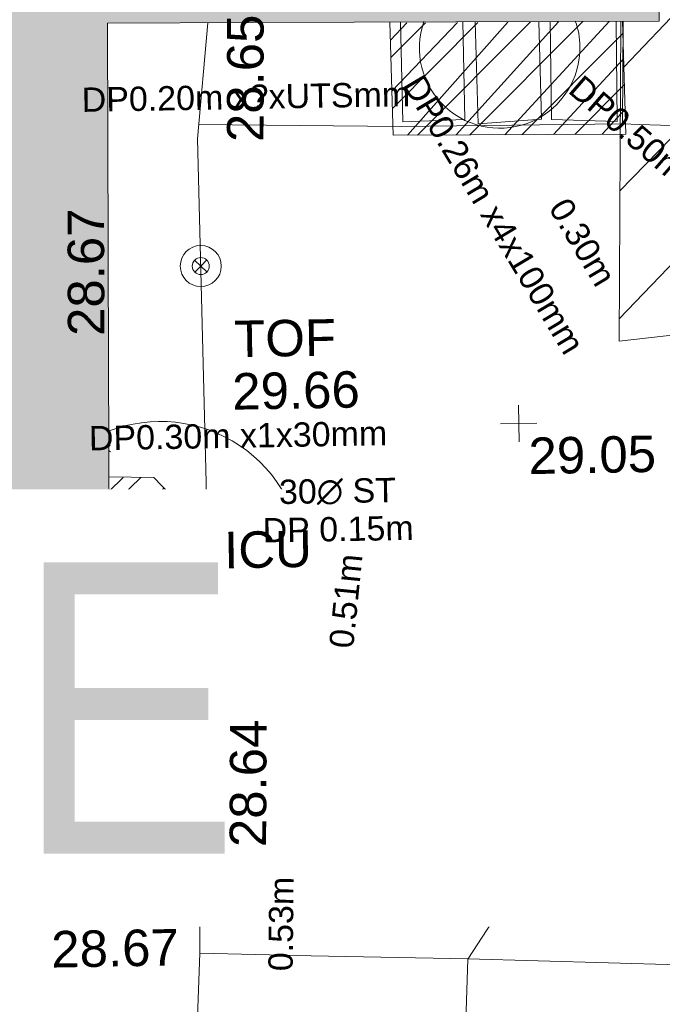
# Model space of a CAD drawing. Header units: millimetres. Extents: x -287732 to 520720, y -88450 to 287754.
# Tile 262 of 383: x 17777 to 24382, y 185160 to 195288. Entities that reach past the tile are written whole.
import ezdxf

# ---------------------------------------------------------------- set-up
doc = ezdxf.new("R2010")
doc.units = ezdxf.units.MM
for name, pattern in [('IMPORT-HIDDEN2 _3_', [4762.5, 3175, -1587.5]), ('IMPORT-UG_ELEC_QLB2 _2_', [2500, 1500, -300.0000000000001, 0, -50, 150, -300.0000000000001, 0, -200]), ('IMPORT-UG_ELEC_STREET LIGHTING_QLB2 _2_', [2700, 1500, -300.0000000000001, 0, -250, 150, -300.0000000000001, 0, -200]), ('IMPORT-UG_EMPTY DUCT_QLB2 _2_', [2500, 1500, -300.0000000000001, 0, -50, 150, -300.0000000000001, 0, -200]), ('IMPORT-UG_TELECOMS_UNIDENTIFIED FIBRE OPTIC_QLB2 _2_', [2650, 1500, -300.0000000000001, 0, -200, 150, -300.0000000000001, 0, -200]), ('IMPORT-UG_UNIDENTIFIED_QLA _2_', [2350, 1500, -300.0000000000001, 0, -50, 150, -300.0000000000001, 0, -50])]:
    doc.linetypes.add(name, pattern=pattern)
for name, color, linetype, lineweight, true_color in [('00__TOPO__TOP_OF_FENCE_SYMBOL', 7, 'Continuous', 9, 0x666666), ('00_TOPO_EAVE', 7, 'Continuous', 9, 0x666666), ('00_TOPO_FENCE', 7, 'Continuous', 9, 0x3f7f4f), ('00_TOPO_FOOTPATH', 7, 'Continuous', 9, 0xa50000), ('00_TOPO_LEVEL_SPOT', 7, 'Continuous', 9, 0x666666), ('00_TOPO_TOP_OF_FENCE', 7, 'Continuous', 9, 0x666666), ('00_UAV_BUILDING_OUTLINE', 5, 'Continuous', 9, 0x0000ff), ('00_UAV_CONCRETE', 9, 'Continuous', 9, 0x808080), ('00_UAV_FOOTPATH', 7, 'Continuous', 9, 0xa50000), ('00_UAV_SERV_IC', 5, 'Continuous', 9, 0x0000ff), ('01_DTM_CONTOUR_MNR', 7, 'Continuous', 9, 0xa5a552), ('12333-PUM-2D-U-0001-C01 - Rev2_REVIT IMPORT_dwg', 7, 'Continuous', 9, 0x767676), ('A_RHA_Line', 7, 'Continuous', 9, 0x00a600), ('PUM-CHAMBER EXTENTS', 6, 'IMPORT-HIDDEN2 _3_', 9, 0xff00ff), ('PUM-ELECTRIC-MH', 1, 'Continuous', 9, 0xff0000), ('PUM-ELECTRIC-QLB2', 1, 'IMPORT-UG_ELEC_QLB2 _2_', 9, 0xff0000), ('PUM-TELECOMS-FIBRE OPTIC-NOTES', 7, 'Continuous', 9, 0x9152a5), ('PUM-TELECOMS-FIBRE OPTIC-QLB2', 6, 'IMPORT-UG_TELECOMS_UNIDENTIFIED FIBRE OPTIC_QLB2 _2_', 9, 0xff00ff), ('PUM-UNABLE TO SURVEY', 190, 'Continuous', 9, 0x7f00ff), ('PUM-UNIDENTIFIED EMPTY DUCT-QLB2', 7, 'IMPORT-UG_EMPTY DUCT_QLB2 _2_', 9, 0x52a500), ('PUM-UNIDENTIFIED UTILITIES-QLA', 7, 'IMPORT-UG_UNIDENTIFIED_QLA _2_', 9, 0x52a500)]:
    doc.layers.add(name, color=color, linetype=linetype, lineweight=lineweight, true_color=true_color)
for name, color, linetype, lineweight in [('00_TOPO_SURFACE', 7, 'Continuous', 9), ('00_UAV_DRIVE_WAY', 7, 'Continuous', 9), ('A_RHA_Detail', 7, 'Continuous', 9), ('A_RHA_Text', 7, 'Continuous', 9), ('GEN-TEXT', 7, 'Continuous', 9), ('SM-QC COMPLETED', 7, 'Continuous', 9)]:
    doc.layers.add(name, color=color, linetype=linetype, lineweight=lineweight)
doc.styles.add('Arial', font='arial.ttf', dxfattribs={"height": 500.0000000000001})
doc.styles.add('Arial Narrow', font='ARIALN.TTF', dxfattribs={"height": 3000})
doc.styles.add('Arial_1', font='arial.ttf', dxfattribs={"height": 250})
doc.styles.add('Swis721 Lt BT_2', font='swissl.ttf', dxfattribs={"height": 375})
pattern_1 = [(45, (-533641079.65, -725615854.3560001), (-265.1650429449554, 265.1650429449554), []), (45, (-533640902.873, -725615854.3560001), (-265.1650429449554, 265.1650429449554), [])]

# ---------------------------------------------------------------- blocks, each defined once
blk = doc.blocks.new('12333-PUM-2D-U-0001-C01 - Rev2_REVIT IMPORT_dwg_MSL_Eaves_SYM_1-V13-Site Location Plan Proposed')
at = {"layer": '00_TOPO_EAVE', "color": 254, "true_color": 0xcccccc}
for p, q in [((-116.0873754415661, -356.5791934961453), (-74.90353567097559, -230.0770625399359)), ((356.5791934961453, -116.0873754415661), (130.3104900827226, -42.42368332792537))]:
    blk.add_line(p, q, dxfattribs=at)
blk = doc.blocks.new('12333-PUM-2D-U-0001-C01 - Rev2_REVIT IMPORT_dwg_MM-2077200-Site Location Plan Proposed')
at = {"layer": '00_TOPO_LEVEL_SPOT', "color": 254, "true_color": 0xcccccc, "flags": 128}
for points in [[(500.0000000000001, 0), (0, 0), (0, 500.0000000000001)], [(0, -500.0000000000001), (0, 0), (-500.0000000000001, 0)]]:
    blk.add_lwpolyline(points, dxfattribs=at)
blk = doc.blocks.new('12333-PUM-2D-U-0001-C01 - Rev2_REVIT IMPORT_dwg_MSL_Node_LineworkTOF-2077201-Site Location Plan Proposed')
at = {"layer": '00__TOPO__TOP_OF_FENCE_SYMBOL', "color": 254, "true_color": 0xcccccc, "flags": 128}
for points in [[(165.3591892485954, 165.3591892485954), (0, 0), (-165.3591892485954, 165.3591892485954)], [(165.3591892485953, -165.3591892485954), (0, 0), (-165.3591892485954, -165.3591892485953)]]:
    blk.add_lwpolyline(points, dxfattribs=at)
at = {"layer": '00__TOPO__TOP_OF_FENCE_SYMBOL', "color": 254, "true_color": 0xcccccc}
for radius in [562.5594001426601, 233.853208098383]:
    blk.add_circle((0, 0), radius, dxfattribs=at)
blk = doc.blocks.new('12333-PUM-2D-U-0001-C01 - Rev2_REVIT IMPORT_dwg_MGS62954_T2_Galway_ITM_3d_Rev1-2077680-Site Location Plan Proposed')
at = {"layer": '00_TOPO_FENCE', "color": 254, "true_color": 0xcccccc, "flags": 128}
blk.add_lwpolyline([(533924982.0307797, 725744622.8284589), (533924946.5817082, 725749113.4900753), (533925076.2609441, 725750306.0060723)], dxfattribs=at)
at = {"layer": '00_TOPO_FOOTPATH', "color": 254, "true_color": 0xcccccc, "flags": 128}
blk.add_lwpolyline([(533925970, 725740690.0000001), (533924824.6577714, 725740739.8871571), (533924883.5097411, 725743171.8788723), (533924982.0307793, 725744622.8284587)], dxfattribs=at)
at = {"layer": '00_TOPO_SURFACE', "color": 254, "true_color": 0xcccccc}
blk.add_line((533924740.5424622, 725739121.9279412), (533924824.6577714, 725740739.8871571), dxfattribs=at)
at = {"layer": '00_UAV_CONCRETE', "color": 254, "true_color": 0xcccccc, "flags": 128}
blk.add_lwpolyline([(533924962.682408, 725749261.5503423), (533927041.9999999, 725749204.1424999), (533929318.9999999, 725749192.1425)], dxfattribs=at)
at = {"layer": '00_UAV_DRIVE_WAY', "color": 254, "true_color": 0xcccccc, "flags": 128}
blk.add_lwpolyline([(533935151.1490001, 725749027.8814999), (533934467.0380611, 725749034.3286189), (533934196.149, 725749036.8815001), (533932564.149, 725749052.8814999), (533931410.149, 725749109.8815), (533929926.149, 725749160.8814999), (533929492.9765826, 725749183.1847615), (533929318.9999999, 725749192.1425), (533929344.6607265, 725750246.0064324)], dxfattribs=at)
at = {"layer": '00_UAV_FOOTPATH', "color": 254, "true_color": 0xcccccc, "flags": 128}
blk.add_lwpolyline([(533925970, 725740690.0000001), (533927580.2910728, 725740631.0822601), (533930470.1490001, 725740498.8815), (533930936.1613029, 725740469.286821), (533935097.7738052, 725740204.9985504), (533935918.5063865, 725740209.2071245), (533937805.1490001, 725740218.8815), (533940913.2964685, 725740348.5431141), (533941137.149, 725740357.8815001), (533943006.1490001, 725740344.8815), (533945525.149, 725740363.8814999), (533945912.4793455, 725740371.8556033), (533948828.149, 725740431.8814999), (533950922.7365224, 725740430.6841315), (533950911.2265834, 725740430.6907111)], dxfattribs=at)
at = {"layer": '00_UAV_SERV_IC', "color": 254, "true_color": 0xcccccc, "flags": 128}
blk.add_lwpolyline([(533924577.4665, 725744517.9055), (533924612.4665, 725744890.9055), (533924932.8927585, 725744860.8386929), (533924897.8927584, 725744487.8386929)], close=True, dxfattribs=at)
at = {"layer": '01_DTM_CONTOUR_MNR', "color": 254, "true_color": 0xcccccc, "flags": 128}
blk.add_lwpolyline([(533930340, 725731570.0000002), (533929705.1795328, 725734546.0061603), (533929265.6863477, 725735256.8083754), (533928928.0861247, 725735497.7033494), (533928694.7821859, 725735694.5313089), (533927963.8750001, 725736553.2656249), (533927667.7112389, 725736846.5709599), (533926950.8977405, 725737589.2515465), (533926954.5004421, 725737733.3244916), (533926995.0837321, 725737894.9003191), (533927061.8181818, 725738197.2727274), (533927154.3290752, 725738263.7759954), (533927490.0000001, 725738820.0000001), (533927580.0000001, 725740630.0000001), (533928494.9898551, 725741982.156976), (533930026.7013131, 725743849.7961645), (533930245.9520725, 725744093.0649126), (533930992.9834218, 725745290.3055971), (533932435.158172, 725748539.2834308), (533932648.2095386, 725748986.6757722), (533932700.0000001, 725749050.0000001), (533933553.9565516, 725750068.6999527), (533933676.4213721, 725750392.2415762)], dxfattribs=at)
at = {"xscale": 0.375, "yscale": 0.375, "zscale": 0.375}
for name, p in [('12333-PUM-2D-U-0001-C01 - Rev2_REVIT IMPORT_dwg_MSL_Node_LineworkTOF-2077201-Site Location Plan Proposed', (533924959.0599799, 725747804.5044034)), ('12333-PUM-2D-U-0001-C01 - Rev2_REVIT IMPORT_dwg_MM-2077200-Site Location Plan Proposed', (533928198.2409448, 725746128.2141886)), ('12333-PUM-2D-U-0001-C01 - Rev2_REVIT IMPORT_dwg_MSL_Eaves_SYM_1-V13-Site Location Plan Proposed', (533923909.821244, 725744334.8200206)), ('12333-PUM-2D-U-0001-C01 - Rev2_REVIT IMPORT_dwg_MM-2077200-Site Location Plan Proposed', (533924160.0000001, 725741300.0000001))]:
    blk.add_blockref(name, p, dxfattribs=at)
at = {"layer": '00_TOPO_FENCE', "color": 251, "true_color": 0x666666, "insert": (533925250.7847317, 725749075.3872461), "char_height": 375, "width": 1495.902363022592, "attachment_point": 1, "rotation": 88.9462508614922, "line_spacing_factor": 1.005061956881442, "style": 'Swis721 Lt BT_2'}
blk.add_mtext('28.65', dxfattribs=at)
at = {"layer": '00_TOPO_FOOTPATH', "color": 251, "true_color": 0x666666, "insert": (533925150.9828976, 725741824.7332591), "char_height": 375, "width": 1495.902363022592, "attachment_point": 1, "rotation": 88.775161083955, "line_spacing_factor": 1.005061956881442, "style": 'Swis721 Lt BT_2'}
blk.add_mtext('28.64', dxfattribs=at)
at = {"layer": '00_TOPO_LEVEL_SPOT', "char_height": 375, "width": 1495.902363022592, "attachment_point": 1, "line_spacing_factor": 1.005061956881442, "style": 'Swis721 Lt BT_2'}
for s, insert in [('29.05', (533928293.2808527, 725745980.8102247)), ('28.67', (533923299.6140175, 725740991.5460112))]:
    blk.add_mtext(s, dxfattribs=dict(at, insert=insert))
at = {"layer": '00_TOPO_TOP_OF_FENCE', "char_height": 375, "attachment_point": 1, "line_spacing_factor": 1.005061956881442, "style": 'Swis721 Lt BT_2'}
for s, insert, width in [('TOF', (533925288.3764881, 725747235.8340112), 1163.479615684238), ('29.66', (533925259.9718104, 725746696.466875), 1495.902363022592)]:
    blk.add_mtext(s, dxfattribs=dict(at, insert=insert, width=width))
at = {"layer": '00_UAV_BUILDING_OUTLINE', "color": 251, "true_color": 0x666666, "insert": (533923581.1638594, 725747108.9388947), "char_height": 375, "width": 1495.902363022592, "attachment_point": 1, "rotation": 89.19466315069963, "line_spacing_factor": 1.005061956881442, "style": 'Swis721 Lt BT_2'}
blk.add_mtext('28.67', dxfattribs=at)
at = {"layer": '00_UAV_SERV_IC', "color": 251, "true_color": 0x666666, "char_height": 375, "attachment_point": 1, "line_spacing_factor": 1.005061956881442, "style": 'Swis721 Lt BT_2'}
for s, insert, width in [('ICU', (533925147.4629777, 725745066.0888447), 1021.012723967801), ('28.64', (533925102.6348271, 725744595.7098438), 1495.902363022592)]:
    blk.add_mtext(s, dxfattribs=dict(at, insert=insert, width=width))
blk = doc.blocks.new('12333-PUM-2D-U-0001-C01 - Rev2_REVIT IMPORT_dwg-1620468-Site Location Plan Proposed')
at = {"layer": 'PUM-CHAMBER EXTENTS', "true_color": 0xfff4d4}
h = blk.add_hatch(dxfattribs=at)
h.set_pattern_fill('FP_14', style=0, pattern_type=2)
h.set_pattern_definition([(45, (-533641079.65, -725615854.3560001), (-618.7184335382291, 618.7184335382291), [])])
h.paths.add_polyline_path([(291811.3501528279, 124468.6438213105), (306011.3501528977, 125163.6438213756), (309303.3501529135, 126382.6438213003), (310276.3501529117, 133352.6438213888), (309947.3501528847, 136832.6438213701), (307059.3501528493, 139075.6438213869), (304064.350152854, 137236.6438213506), (301560.095729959, 137051.9973635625), (288639.1046682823, 134790.0492880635), (288630.6430382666, 134386.5106701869), (288258.8263998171, 134391.737187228), (288273.3501527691, 133230.6438212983), (288213.5074401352, 133220.9184094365), (288164.3501528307, 131103.6438213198), (291489.3501529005, 131422.6438213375), (291767.656290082, 125412.2684225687)])
h.paths.add_polyline_path([(313541.3501529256, 126587.6438213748), (320416.1456552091, 127718.9519342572), (320290.3501528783, 137135.6438213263), (316922.3501528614, 136404.6438212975), (313381.3501528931, 137134.6438212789), (313031.3501529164, 130202.6438213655), (313364.3812648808, 127842.0409395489)])
h.paths.add_polyline_path([(305922.0501528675, 132148.0438212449), (305930.0306085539, 132605.2438213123), (306188.7501529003, 132605.2438213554), (306180.769697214, 132148.043821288), (306133.2633083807, 132148.0438212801)])
at = {"layer": 'PUM-CHAMBER EXTENTS', "true_color": 0xffaaff}
h = blk.add_hatch(dxfattribs=at)
h.set_pattern_fill('FP_3', color=211, style=0, pattern_type=2)
h.set_pattern_definition(pattern_1)
h.paths.add_polyline_path([(285880.3501528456, 133261.6438213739), (288273.3501527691, 133230.6438212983), (288258.8263998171, 134391.737187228), (285865.9168047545, 134415.5098208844), (285879.3208485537, 133343.9309814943)])
h = blk.add_hatch(dxfattribs=at)
h.set_pattern_fill('FP_3', color=211, style=0, pattern_type=2)
h.set_pattern_definition(pattern_1)
h.paths.add_polyline_path([(283810.3501528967, 128298.643821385), (283815.3501529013, 128301.6438212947), (284243.3501528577, 128829.6438213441), (283359.3501528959, 129782.6438213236), (282897.6790934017, 129790.7023196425), (282885.4192448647, 128816.2376076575), (283804.655623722, 128301.8304949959)])
at = {"layer": 'GEN-TEXT', "color": 253, "true_color": 0xaaaaaa}
for p, q in [((282916.7054919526, 130054.2884822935), (282901.5966272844, 130069.3973469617)), ((282902.1739398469, 130110.467608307), (282916.7054919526, 130124.9991604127)), ((283788.9948138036, 129161.2884822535), (283859.7054919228, 129231.9991603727)), ((283859.7054919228, 129161.2884822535), (283788.9948138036, 129231.9991603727)), ((282918.9948138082, 129089.2884823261), (282989.7054919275, 129159.9991604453)), ((282989.7054919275, 129089.2884823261), (282918.9948138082, 129159.9991604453)), ((283431.9948138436, 129111.2884823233), (283502.7054919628, 129181.9991604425)), ((283502.7054919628, 129111.2884823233), (283431.9948138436, 129181.9991604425)), ((283673.9948138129, 129155.2884823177), (283744.7054919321, 129225.9991604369)), ((283744.7054919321, 129155.2884823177), (283673.9948138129, 129225.9991604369)), ((283376.9948137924, 129003.2884823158), (283447.7054919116, 129073.9991604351)), ((283447.7054919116, 129003.2884823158), (283376.9948137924, 129073.9991604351)), ((283053.9948138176, 128878.2884823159), (283124.7054919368, 128948.9991604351)), ((283124.7054919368, 128878.2884823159), (283053.9948138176, 128948.9991604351)), ((283160.9948137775, 128839.2884823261), (283231.7054918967, 128909.9991604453)), ((283231.7054918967, 128839.2884823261), (283160.9948137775, 128909.9991604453)), ((283328.9948138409, 128846.2884823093), (283399.70549196, 128916.9991604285)), ((283399.70549196, 128846.2884823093), (283328.9948138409, 128916.9991604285))]:
    blk.add_line(p, q, dxfattribs=at)
at = {"layer": 'PUM-CHAMBER EXTENTS', "color": 211, "linetype": 'Continuous', "true_color": 0xffaaff}
blk.add_line((283810.3501528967, 128298.643821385), (282883.9925526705, 128817.0359883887), dxfattribs=at)
at = {"layer": 'PUM-CHAMBER EXTENTS', "color": 211, "linetype": 'Continuous', "true_color": 0xffaaff, "flags": 128}
for points in [[(285865.7933999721, 134425.3753477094), (285880.3501528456, 133261.6438213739), (288273.3501527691, 133230.6438212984), (288258.8263998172, 134391.737187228)], [(282897.8174927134, 129800.5481055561), (283359.3501528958, 129782.6438213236), (284243.3501528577, 128829.6438213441), (283815.3501529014, 128301.6438212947), (283810.3501528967, 128298.643821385)]]:
    blk.add_lwpolyline(points, dxfattribs=at)
at = {"layer": 'PUM-ELECTRIC-MH', "color": 21, "true_color": 0xffaaaa, "flags": 128}
for points in [[(285977.0345863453, 134423.8116630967), (285980.3501529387, 133397.6438213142), (286620.3501529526, 133410.6438213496), (286617.1056599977, 134414.8143724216)], [(287398.0769573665, 134403.836488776), (287408.3501528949, 133398.6438213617), (286755.350152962, 133363.6438212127), (286744.625377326, 134413.0218652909)], [(288191.3739520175, 134392.6853464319), (288186.3501528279, 133363.6438213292), (287510.3501527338, 133394.6438212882), (287515.269007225, 134402.1891546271)]]:
    blk.add_lwpolyline(points, dxfattribs=at)
at = {"layer": 'PUM-TELECOMS-FIBRE OPTIC-QLB2', "color": 211, "true_color": 0xffaaff}
blk.add_line((283120.2661058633, 129076.4179598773), (283364.3501529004, 128881.6438213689), dxfattribs=at)
at = {"layer": 'PUM-UNABLE TO SURVEY', "color": 7, "true_color": 0xfff4d4, "flags": 128}
blk.add_lwpolyline([(288240.6965458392, 134391.9920332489), (288164.3501528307, 131103.6438213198), (291489.3501529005, 131422.6438213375), (291811.3501528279, 124468.6438213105), (306011.3501528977, 125163.6438213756), (309303.3501529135, 126382.6438213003), (310276.3501529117, 133352.6438213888), (309947.3501528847, 136832.6438213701), (307059.3501528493, 139075.6438213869), (304064.350152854, 137236.6438213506), (301580.3501529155, 137051.6438212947)], dxfattribs=at)
at = {"layer": 'PUM-UNIDENTIFIED EMPTY DUCT-QLB2', "color": 9, "true_color": 0xc5e1aa}
for p, q in [((283269.6893012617, 129268.8242928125), (283467.3501529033, 129146.6438213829)), ((283238.6326461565, 129173.241736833), (283412.3501528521, 129038.6438213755)), ((283709.3501528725, 129190.6438213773), (283704.3501528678, 128810.6438213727)), ((283824.3501528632, 129196.6438213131), (283795.3501528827, 128804.6438213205)), ((282924.9892591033, 129057.459603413), (283089.3501528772, 128913.6438213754)), ((283007.8656644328, 129057.459603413), (283196.3501528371, 128874.6438213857))]:
    blk.add_line(p, q, dxfattribs=at)
at = {"layer": 'PUM-UNIDENTIFIED UTILITIES-QLA', "color": 9, "true_color": 0xc5e1aa, "flags": 128}
for points in [[(283287.4485983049, 129323.4817892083), (283271.3378109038, 129373.0656945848), (283234.0283065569, 129487.8925418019), (283094.1721668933, 129589.5039750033), (282921.3004712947, 129589.5039750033), (282894.5779964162, 129570.0889605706)], [(282887.7151169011, 129081.8607917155), (282911.4891724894, 129064.5879292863), (282921.3004712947, 129057.4596034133), (283094.1721668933, 129057.4596034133), (283234.0283065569, 129159.0710366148), (283287.4485983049, 129323.4817892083)]]:
    blk.add_lwpolyline(points, dxfattribs=at)
blk.add_lwpolyline([(283545.3501528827, 129008.6438213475), (283918.3501529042, 128988.6438213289), (283874.3501529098, 128644.6438212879), (283501.3501527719, 128664.6438211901)], close=True, dxfattribs=at)
at = {"layer": 'SM-QC COMPLETED', "color": 81, "true_color": 0xaaffaa}
for centre, radius, start, end in [((286990.4810166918, 134139.5797195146), 825.4267212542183, 159.8466557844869, 0), ((286990.4810166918, 134139.5797195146), 825.4267212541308, 0, 18.61156358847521), ((283408.8067704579, 128892.0812138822), 1467.425282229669, 0, 110.4368347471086), ((283408.8067704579, 128892.0812138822), 1467.425282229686, 199.4068697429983, 359.9999999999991)]:
    blk.add_arc(centre, radius, start, end, dxfattribs=at)
blk.add_blockref('12333-PUM-2D-U-0001-C01 - Rev2_REVIT IMPORT_dwg_MGS62954_T2_Galway_ITM_3d_Rev1-2077680-Site Location Plan Proposed', (-533641079.6498471, -725615854.3561786))
at = {"layer": 'PUM-ELECTRIC-QLB2', "insert": (284373.4758963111, 133806.6591769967), "char_height": 250, "width": 4027.951129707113, "attachment_point": 2, "line_spacing_factor": 0.9417779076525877, "style": 'Arial_1'}
blk.add_mtext('DP0.20m x?xUTSmm', dxfattribs=at)
at = {"layer": 'PUM-ELECTRIC-QLB2', "char_height": 250, "attachment_point": 2, "line_spacing_factor": 0.9417779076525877, "style": 'Arial_1'}
for s, insert, width, rotation in [('DP0.26m x4x100mm', (287009.6579415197, 132489.748204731), 3893.2779916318, 299.8900774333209), ('DP0.50m x?x100mm', (289053.9739388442, 132773.7022826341), 3893.2779916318, 318.0772359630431), ('0.30m', (287916.6915026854, 132189.9864635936), 1160.025439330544, 299.8900774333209), ('0.51m', (285185.0797923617, 128494.3348587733), 1160.025439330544, 83.26187268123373), ('0.53m', (284460.3063219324, 125172.8384558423), 1160.025439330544, 88.38861004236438)]:
    blk.add_mtext(s, dxfattribs=dict(at, insert=insert, width=width, rotation=rotation))
at = {"layer": 'PUM-TELECOMS-FIBRE OPTIC-NOTES', "insert": (284231.7529424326, 130324.4940788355), "char_height": 250, "width": 3660.660753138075, "attachment_point": 2, "line_spacing_factor": 0.9417779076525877, "style": 'Arial_1'}
blk.add_mtext('DP0.30m x1x30mm', dxfattribs=at)
at = {"layer": 'PUM-UNIDENTIFIED EMPTY DUCT-QLB2', "insert": (285243.65155946, 129738.3383285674), "char_height": 250, "width": 1848.69489539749, "attachment_point": 2, "line_spacing_factor": 0.9417779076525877, "style": 'Arial_1'}
blk.add_mtext('30∅ ST\\PDP 0.15m', dxfattribs=at)
at = {"layer": 'SM-QC COMPLETED', "color": 3, "true_color": 0x00ff00, "insert": (280122.6197020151, 127888.5667204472), "char_height": 500.0000000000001, "width": 3562.716652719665, "attachment_point": 1, "line_spacing_factor": 0.9417779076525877, "style": 'Arial'}
blk.add_mtext('X.MHC\\PDIFFERS', dxfattribs=at)

msp = doc.modelspace()

# ---------------------------------------------------------------- hatches: boundary and pattern name
at = {"layer": 'A_RHA_Detail', "true_color": 0xc0c0c0}
h = msp.add_hatch(color=9, dxfattribs=at)
h.paths.add_polyline_path([(-80880.60083809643, -68502.79057078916), (-80400.865924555, -68483.41509113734), (-80400.865924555, -62984.64684185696), (-24474.85765177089, -63009.32043784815), (-24456.14471271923, -50840.30023858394), (-36622.55041039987, -50831.65104353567), (-36622.55041039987, -44228.57792613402), (-50959.0526582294, -44218.38599194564), (-50959.0526582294, -42573.78171514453), (-54563.9325804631, -42571.21897729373), (-54565.69773352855, -45054.17447474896), (-92408.82109321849, -45027.27149621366), (-92411.78875845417, -49201.74309222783), (-100061.9988811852, -49201.74309222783), (-100052.2214449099, -64852.82557838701), (-86120.90825229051, -64852.82557838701), (-86092.1662649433, -62957.90041523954), (-84861.10047608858, -62957.90041523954), (-84854.79052929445, -68240.109737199), (-80870.60226892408, -68240.10973722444)])
h.paths.add_polyline_path([(-137238.9269902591, -68461.9384092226), (-132719.7426408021, -68433.0633692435), (-132847.0731201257, -62850.04282283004), (-130454.6837966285, -62916.63108078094), (-130498.2830220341, -61355.85393642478), (-117581.136331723, -61423.42893438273), (-117492.3908565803, -49183.91309190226), (-125136.5200282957, -49178.47881952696), (-125133.572703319, -45032.61887136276), (-163007.1824077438, -45005.6942194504), (-163007.1824076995, -44090.2963411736), (-163123.8521269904, -44090.21339942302), (-163122.6389897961, -42383.75184302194), (-166563.8543419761, -42383.75184298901), (-166565.034908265, -44044.39824208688), (-193158.4656786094, -44025.49275805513), (-193195.152889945, -62863.65652504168), (-137269.7106414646, -62916.63108078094), (-137254.3708868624, -65679.90523788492)])
h.paths.add_polyline_path([(120310.9497607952, -32334.28230164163), (120312.4652266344, -31610.73011961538), (133451.2244789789, -31638.24899384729), (133469.2230092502, -19717.98315780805), (121295.7536929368, -19692.48606430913), (121319.8434528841, -8190.941560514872), (112277.0825930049, -8172.001674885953), (112263.1770823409, -14811.1234547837), (78285.85310969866, -14739.95861438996), (78292.82277619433, -8167.077575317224), (75241.99098605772, -8160.673431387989), (69355.76844233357, -8152.931592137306), (69353.6659720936, -9156.74635762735), (68372.60878945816, -9154.691552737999), (68372.60878945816, -13705.52853215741), (69333.7233474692, -13707.54156770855), (69325.07112547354, -16249.53369228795), (66623.4489111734, -16249.53369228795), (66619.79243935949, -17995.29925530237), (65989.07757494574, -17995.2992552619), (65985.44262772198, -19730.78799483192), (57152.23993377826, -19712.28702421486), (57127.42535098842, -31559.89463417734), (70277.87165424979, -31587.43801817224), (70277.87165431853, -32271.7414715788), (78263.96947909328, -32285.12944888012), (78266.62661740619, -31019.79372153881), (112335.8856506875, -31091.15111860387), (112335.8856506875, -32317.57330553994), (119781.4233959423, -32333.17321913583)])
h.paths.add_polyline_path([(7503.717409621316, -1791.439263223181), (15482.43097392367, -674.0213231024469), (15484.0826588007, 148.1327206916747), (56188.28042539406, 205.5276654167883), (56155.84326007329, 14338.3166313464), (18016.62665935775, 14236.48149539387), (17967.9025208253, 34313.18372071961), (21727.10644863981, 34324.0692624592), (21708.90974962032, 40608.10218321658), (18009.66447159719, 40608.10218321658), (17995.54603706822, 45483.75063442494), (9770.084204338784, 45420.6329473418), (3966.213879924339, 45446.76585222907), (3984.771235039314, 14176.56786832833), (1023.062455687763, 14176.56786837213), (-276.5134647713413, 14190.52623461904), (-231.6790044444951, 5968.135265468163), (-226.4491536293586, 193.7444677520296), (553.0869992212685, 183.4716499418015), (7477.609307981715, 143.2867586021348), (7488.638446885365, -674.0213231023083)])
h.paths.add_polyline_path([(77755.59663317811, 53.47451145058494), (77729.51881611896, 1699.844979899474), (94464.47132486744, 1659.976083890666), (94606.37913471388, 17991.390236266), (88810.4190114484, 18015.03260816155), (88799.89418497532, 14436.74271609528), (69413.88950349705, 14457.8773889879), (69377.35724448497, 99.62816357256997), (75241.99098605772, 67.32134432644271)])
h.paths.add_polyline_path([(61252.12079701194, 46453.95617366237), (105774.7348988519, 46472.68783506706), (105768.2642198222, 61852.61234306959), (92285.13876309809, 61852.61234306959), (92308.59670399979, 65784.30757140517), (96107.4668000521, 65767.60445243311), (96059.68081117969, 75209.20847378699), (101084.8427276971, 75071.88872764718), (104988.0046543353, 74765.36560406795), (108403.6894220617, 74363.8408943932), (112009.2703903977, 73787.25420861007), (115645.3524815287, 73049.69667206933), (116890.8108051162, 72761.69136252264), (120208.9929833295, 71893.18353872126), (120865.241739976, 71703.68484519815), (124135.6329506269, 70669.67317906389), (127435.6253142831, 69480.50055823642), (127820.4368670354, 69394.93141813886), (128274.3081769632, 69331.69585753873), (128731.8791144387, 69306.66104516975), (129189.9401488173, 69320.00258290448), (129645.2782985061, 69371.62688826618), (130094.6997111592, 69461.17185603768), (130535.0520071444, 69588.00939074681), (130963.246434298, 69751.24981927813), (131376.2795165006, 69949.74812590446), (131771.2541232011, 70182.11198903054), (132162.5575600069, 70460.5404660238), (132496.0921583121, 70741.69081113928), (132820.871367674, 71064.98072578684), (133117.4593294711, 71414.31364272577), (133383.77568926, 71787.23923950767), (133616.5473239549, 72178.5372844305), (133817.1647262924, 72590.54524898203), (133982.6025969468, 73017.89547513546), (134111.7005086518, 73457.59040801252), (134203.5529320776, 73906.54590458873), (134257.5155883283, 74361.61286216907), (134272.5462649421, 74819.5993153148), (134250.5259875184, 75277.29281745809), (134189.6227572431, 75731.48297747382), (134090.9274700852, 76178.98397757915), (133955.1324028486, 76616.65691993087), (133783.1900598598, 77041.43184345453), (133576.3064937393, 77450.32925647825), (133335.932843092, 77840.48103920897), (133063.7551572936, 78209.15055532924), (132761.6825665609, 78553.75185442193), (132431.8338935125, 78871.8678050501), (132076.5227905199, 79161.26705197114), (131698.2415080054, 79419.91966861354), (131299.6434187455, 79646.01139197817), (131093.5942456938, 79746.34209763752), (132146.0467355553, 83110.22226145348), (122787.7632953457, 86282.54285518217), (121604.3555412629, 82800.3591886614), (117095.9864227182, 83870.84033785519), (116841.9598400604, 83526.35449572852), (116120.5435466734, 91221.93611972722), (110237.7341284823, 91274.27491021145), (110194.3680786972, 90435.39030214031), (104988.0046543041, 90486.49901390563), (104973.2761846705, 94309.82427956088), (103746.1314668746, 94309.8242795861), (103839.9937121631, 122852.1474271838), (96365.09202306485, 122931.9599470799), (96350.3400238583, 123952.4168585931), (104555.5505249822, 123902.1925226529), (104607.3234458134, 120248.5396156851), (125502.5015002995, 120134.1933400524), (125662.0200253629, 137657.3796882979), (114479.5865733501, 137699.2256881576), (114382.306264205, 129149.9458158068), (104644.159003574, 129187.9975073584), (104577.9931702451, 126217.3903144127), (101184.4926406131, 126159.1566967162), (101264.6166812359, 135959.2655565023), (89967.23178808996, 135988.8856164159), (89927.63362986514, 125823.6463181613), (93630.53562302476, 125840.7948842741), (93580.65688892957, 122931.9599470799), (88697.38835376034, 122904.7310126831), (88679.3898954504, 95739.09143775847), (86378.25848996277, 95739.09143775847), (86378.18187189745, 96178.1008337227), (83279.50743284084, 96200.92083327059), (83273.62493422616, 95735.74732133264), (70169.67509619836, 95733.22421950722), (70166.26842742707, 96272.07409347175), (66674.99731294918, 96257.14073655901), (66654.74538556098, 95755.71092136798), (65784.77231079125, 95755.71092136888), (65887.65094984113, 117470.630565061), (53473.3427162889, 117487.9046429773), (53434.44066309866, 98570.46349063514), (40649.41626916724, 98570.46349063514), (40610.16711559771, 94406.01479078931), (38853.82372868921, 94410.36303440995), (38848.65589191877, 89463.65332729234), (40612.46601912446, 89518.45976927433), (40665.38257362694, 86257.73741128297), (38372.19584460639, 86305.72309285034), (38369.79374539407, 76901.0507917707), (50937.9512507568, 76944.40198294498), (50922.88567286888, 74598.78180889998), (56484.9061132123, 74588.85093771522), (56484.9061132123, 75194.85181995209), (92465.4037153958, 75233.0258166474), (92645.92783662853, 71766.64845094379), (89810.55521366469, 69362.83965827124), (85313.16173974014, 69360.94750420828), (85313.16173974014, 66907.4050808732), (75210.14498263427, 66903.15451589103), (75210.14498263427, 63815.70944550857), (70819.40014309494, 63815.70999200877), (70819.21601505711, 64253.35708059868), (69456.83415683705, 64253.35708059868), (69455.7195737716, 66901.99623166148), (61303.32856759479, 66898.5668068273), (61304.56054988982, 63970.32021231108), (70500.41048208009, 63970.32021219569), (70500.4088543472, 61852.59006207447), (61245.6438848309, 61848.69637488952), (61252.03558504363, 46656.49344428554)])
h.paths.add_polyline_path([(-17153.16561239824, 48569.32684293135), (-17153.16561224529, 60770.38083685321), (-29362.88357759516, 60774.70428694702), (-29362.88357759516, 67399.20394580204), (-43507.24466814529, 67405.01911303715), (-43488.5313307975, 69093.07334175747), (-45766.41866231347, 69109.32868388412), (-45794.3462003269, 67405.01911303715), (-47272.11273194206, 67404.2124544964), (-47272.44887633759, 66454.91798908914), (-86004.56386332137, 66468.63299519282), (-86006.66970787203, 60521.58362721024), (-92662.87722510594, 60521.58362721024), (-92665.2138765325, 50184.35611932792), (-79752.0168396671, 50179.78309939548), (-79752.016597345, 48591.4932381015), (-17157.7163123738, 48569.32845417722)])
h.paths.add_polyline_path([(-201056.4185878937, 48628.75479108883), (-138377.9751621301, 48634.64535779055), (-138377.9751621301, 50133.28201003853), (-125467.710581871, 50134.49626164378), (-125468.6909603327, 60566.1903686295), (-132186.8595614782, 60565.86652591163), (-132187.4203588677, 66533.0197876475), (-170643.3098734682, 66805.61809689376), (-170643.3098732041, 67738.78475848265), (-200340.0100486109, 67488.93693764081), (-200348.7171487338, 60827.78025104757), (-201057.5650552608, 60827.71357558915), (-201056.6510294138, 51102.04313372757)])
h.paths.add_polyline_path([(-240051.5126725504, 54769.19491160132), (-239444.490259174, 54811.10754483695), (-239186.5396223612, 54841.92927608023), (-238764.8191577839, 54940.98166103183), (-238382.4735933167, 55122.46891388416), (-237990.3402229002, 55354.87497234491), (-237269.2031023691, 55936.21515020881), (-237032.4836384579, 56225.56611516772), (-236793.0039602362, 56569.31473944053), (-236554.5880578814, 57004.26389721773), (-236432.7219585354, 57267.46508908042), (-236300.081527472, 57753.26238983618), (-236250.7285154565, 58017.17885684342), (-236235.6490609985, 58516.21786804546), (-236233.2538429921, 58987.85640053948), (-236213.7029795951, 59823.48083769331), (-236363.8287855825, 59820.86038205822), (-236634.0279869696, 60698.06075827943), (-236391.9547756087, 61432.19726339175), (-236225.4740089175, 61435.10319600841), (-236201.6036569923, 62637.68779596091), (-232563.5271750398, 62639.28734435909), (-232563.5271750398, 63049.03842404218), (-232732.1945866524, 63049.15302218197), (-232860.1521277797, 63457.95890274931), (-232731.606808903, 63914.24862697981), (-232560.8209656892, 63914.24862697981), (-232515.1276847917, 70598.00033009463), (-240628.6947849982, 70598.85496273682), (-240629.7923196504, 72350.98321577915), (-246412.6011212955, 72347.36085933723), (-246412.6011212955, 70616.45923936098), (-254449.5805725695, 70618.60952619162), (-254454.637144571, 70754.06491720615), (-254469.7140363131, 73191.66276250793), (-263883.2532625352, 73267.83063688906), (-263902.4181505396, 68260.74348553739), (-263714.8217520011, 68259.82096572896), (-263552.9672900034, 67819.65434396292), (-263719.0883117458, 67392.2068408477), (-263913.6298699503, 67392.20684284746), (-263956.7001913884, 58633.76423459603), (-260181.1963171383, 58611.22607638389), (-260192.3146983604, 56354.25111579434), (-257184.684388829, 56339.46086021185), (-257213.4419957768, 57092.93866021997), (-257338.5163846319, 57093.27331223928), (-257471.0109294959, 57531.74572308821), (-257338.5163845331, 58062.22513696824), (-257203.4956297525, 58064.06881289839), (-257173.5751889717, 58598.54056692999), (-256478.2273617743, 58575.27357994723), (-256478.2273617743, 58788.51859473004), (-256013.0091299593, 58911.92701534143), (-255397.0786664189, 58780.99767617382), (-255397.0786664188, 58595.982422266), (-243809.885361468, 58585.92793201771), (-243805.3570672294, 58352.04527760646), (-243740.939469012, 57884.52572680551), (-243619.0830608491, 57421.84877545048), (-243424.3877545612, 56943.65915412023), (-243247.1437899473, 56608.24157713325), (-243003.0710579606, 56249.99021479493), (-242732.2093200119, 55932.75703082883), (-242371.7230178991, 55603.12658811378), (-242141.255125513, 55424.88676767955), (-241804.9643037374, 55216.88439822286), (-241529.4640827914, 55077.02869055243), (-241100.6275144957, 54917.18295003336), (-240836.2134980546, 54840.82833176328), (-240453.4486195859, 54788.60784130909), (-240218.9578693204, 54777.28227442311)])
h.paths.add_polyline_path([(40276.69022552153, 59895.36417752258), (40328.62676029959, 69196.9439153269), (36588.99968785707, 69217.8245910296), (36619.46637569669, 74674.25962428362), (32264.36460078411, 74687.02318924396), (32233.48293867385, 69156.26826306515), (11916.69390495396, 69269.70959686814), (11966.66200111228, 78218.75165974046), (29087.509017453, 78123.15526808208), (29143.44567205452, 88141.1370047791), (15719.348796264, 88216.09212953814), (15732.60379610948, 90589.9978889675), (4594.294101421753, 90652.19003489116), (4525.129359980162, 78265.12250449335), (10096.76365553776, 78234.01258731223), (10077.43887221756, 74773.03821910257), (4547.641142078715, 74803.91453678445), (4465.579974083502, 60107.1600234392), (19125.89094760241, 60025.30234268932), (19139.86249374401, 62527.53804644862), (31738.59196305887, 62457.19146404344), (31724.55430858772, 59943.11609815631), (38369.79364225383, 59906.01157293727)])
h.paths.add_polyline_path([(-246083.0241259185, 72334.29150213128), (-246083.0594797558, 72334.30275087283), (-246208.2905500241, 72334.29150213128)])
h.paths.add_polyline_path([(-114575.3004830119, 112178.0758695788), (-114575.3246435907, 112178.0758695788), (-114707.2752166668, 115801.5811617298)])
h.paths.add_polyline_path([(-154699.9178765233, 101760.4080976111), (-114382.050333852, 101776.0542914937), (-114382.050333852, 106926.9360164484), (-113755.641395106, 106927.1792101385), (-113757.5507412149, 111847.2721531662), (-114431.6837526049, 111847.2721531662), (-114431.8097758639, 112178.0758695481), (-114575.3004830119, 112178.0758695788), (-114578.9984943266, 121707.2390833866), (-123056.9849702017, 121707.2390833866), (-123068.8201032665, 156452.7036899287), (-119381.2340625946, 156454.1348067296), (-119381.2340625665, 160165.8597952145), (-115501.031452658, 160167.3662801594), (-115503.3750945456, 166206.5793118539), (-132411.7987151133, 166599.6604729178), (-132411.8243278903, 166665.6603411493), (-135275.0124468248, 166664.5490317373), (-135275.0124468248, 166628.1883101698), (-135911.3205076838, 166628.1944502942), (-135911.3479256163, 166352.1604668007), (-152521.1633846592, 166345.7146753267), (-152518.3680955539, 159142.6836790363), (-150699.3133726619, 159117.9265656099), (-150758.5477087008, 122560.691203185), (-151059.2005266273, 122560.691203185), (-151061.0981347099, 121302.4374932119), (-154138.3148337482, 121372.6012653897), (-154138.3148337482, 121865.1834517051), (-154704.3888425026, 121867.2611370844), (-154688.5451973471, 119352.3937021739), (-154745.5933227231, 119352.3715636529), (-154745.5763474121, 118722.1532660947), (-160794.1544526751, 118748.7442832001), (-160794.1544526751, 119410.5425977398), (-163852.1622693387, 119422.408321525), (-163855.0715294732, 118762.2003111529), (-167568.6765459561, 118778.5256058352), (-166634.6619849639, 124395.1277019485), (-166930.050559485, 124500.0918161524), (-167568.6765459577, 124707.6250903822), (-168028.2173235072, 124841.3808647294), (-168630.5006276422, 124991.3056740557), (-169238.2056069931, 125117.4693074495), (-169850.3952285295, 125219.6772876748), (-170466.1255403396, 125297.7720169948), (-171089.11025998, 125351.8553033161), (-171704.4065937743, 125381.1774255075), (-172325.0479971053, 125386.3595015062), (-172782.2248668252, 125374.5832362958), (-173401.7764235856, 125337.4554476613), (-174109.844898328, 125263.4341236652), (-174634.1213722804, 125190.4100126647), (-175245.0145766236, 125080.719099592), (-176047.1958093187, 124895.7675260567), (-176665.4852587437, 124724.7228134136), (-177045.3001228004, 124609.1129151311), (-177631.5127792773, 124405.2077276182), (-176665.4852586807, 118818.5158794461), (-177558.9402083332, 118822.4435768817), (-177662.2853368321, 125263.4341236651), (-176365.3912351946, 126542.9270807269), (-159462.2970490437, 126319.910391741), (-157057.7396790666, 128609.0850976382), (-157060.6673204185, 136153.1661957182), (-158638.8016610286, 137740.2441626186), (-159352.3735831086, 137740.2441626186), (-161634.4140634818, 140201.1078539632), (-168727.9404945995, 140256.8191146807), (-171035.0401161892, 137942.8847305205), (-174184.1459014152, 137942.8847305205), (-176460.1167434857, 140292.2858551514), (-177341.6856934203, 140292.2858551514), (-177341.7113613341, 140358.4281613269), (-183428.5803825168, 140356.0660244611), (-185921.6385985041, 137917.4639994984), (-185921.6385985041, 131757.3091155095), (-186906.8767412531, 131756.9267733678), (-187725.3914540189, 130809.9989183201), (-187724.058890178, 127376.1828148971), (-186481.0281350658, 126304.5577463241), (-186479.4846754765, 122327.2959175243), (-185176.2828158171, 121059.4673825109), (-180304.1129154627, 121059.4673824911), (-180304.1136492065, 118802.0484409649), (-193555.3706955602, 118802.0484409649), (-193555.368699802, 133117.8341649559), (-192593.6442938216, 133118.2073819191), (-192593.6442938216, 134200.8158367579), (-192224.6284783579, 134200.9592041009), (-192225.5653014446, 136615.0101267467), (-192595.0012460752, 136615.0101267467), (-192595.4357332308, 137734.4745165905), (-193589.2709668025, 137734.4746851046), (-193589.2685988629, 147474.570583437), (-193163.2062206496, 147492.8644732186), (-192765.7252967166, 147531.087133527), (-192359.9383250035, 147589.5931622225), (-192199.8207947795, 147616.5827294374), (-191882.7548926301, 147682.9245600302), (-191568.5380070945, 147761.6632019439), (-191257.654638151, 147852.677242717), (-190828.6072909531, 148002.2045655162), (-190647.7999969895, 148070.9514233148), (-190349.7690789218, 148197.8750094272), (-190056.9509284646, 148336.4013817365), (-189769.797051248, 148486.3169427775), (-189405.3590254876, 148698.0567944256), (-189132.906026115, 148873.2749095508), (-188867.542109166, 149059.0543929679), (-188609.6764469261, 149255.1087866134), (-188354.9814055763, 149465.3525772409), (-188079.6339208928, 149713.879248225), (-187884.9836199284, 149901.8220103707), (-187545.928247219, 150265.8040604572), (-187446.29984479, 150378.3960832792), (-187241.3270201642, 150629.2310214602), (-187046.3599558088, 150887.9197697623), (-186861.6992771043, 151154.0634500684), (-186546.1373636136, 151669.829875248), (-186524.4196769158, 151707.0632450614), (-163675.2898318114, 151669.829875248), (-163687.5843045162, 148134.07679455), (-157303.6541541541, 148136.492106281), (-157303.6541541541, 155759.91501608), (-157557.4317586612, 155765.0384228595), (-157555.9168973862, 166678.0466575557), (-187009.2021991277, 166699.7464767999), (-187013.0952111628, 162054.4009359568), (-188707.17754695, 162044.5925187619), (-188705.9961892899, 155021.5333641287), (-188737.9999316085, 154650.5326604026), (-188799.0133969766, 154283.1866125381), (-188857.2045401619, 154035.4341107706), (-188966.1106131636, 153679.3368924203), (-189102.6200311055, 153332.8820747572), (-189265.8911675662, 152998.2056672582), (-189454.9174011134, 152677.371060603), (-189645.2484685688, 152421.3220123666), (-189916.9563410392, 152104.2450531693), (-190212.7041973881, 151809.4634871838), (-190530.6686598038, 151538.7947471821), (-190868.8893671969, 151293.9075915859), (-191225.281078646, 151076.3118324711), (-191597.6465194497, 150887.3490191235), (-192092.8415776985, 150682.5621956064), (-192519.2468154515, 150561.8451365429), (-192903.8930791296, 150482.240889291), (-193187.215491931, 150440.8868273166), (-193594.1866364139, 150407.1257787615), (-193594.5952989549, 151459.9895227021), (-205369.2399268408, 151455.4201247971), (-205354.4523517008, 113350.0822379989), (-207187.1580384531, 113349.3710182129), (-207184.3024929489, 105991.0636522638), (-205312.8748221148, 105991.1901500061), (-205311.2362476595, 101769.6553082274), (-175488.6451201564, 101781.2285901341), (-175488.6451201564, 110889.6985621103), (-154703.4627663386, 110897.5679794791), (-154700.2792295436, 102691.5597281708)])
h.paths.add_polyline_path([(193735.9435693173, 113047.8274774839), (208865.0938716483, 114991.0266430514), (208976.1154123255, 114126.6471160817), (216447.8967332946, 115086.3281915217), (216038.7305308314, 118271.9702413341), (232648.5073383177, 120405.3421626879), (233425.993615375, 114352.0734369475), (240632.2017567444, 115277.6440988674), (239854.8412683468, 121329.9334727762), (256406.8682407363, 123455.8879629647), (257091.7572256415, 118089.1198988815), (264572.2871227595, 119040.8180953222), (261877.8350555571, 138524.7609215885), (259178.7147038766, 138221.6086035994), (259197.3483655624, 137439.0084132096), (254686.1480587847, 136897.0007612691), (255412.6810205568, 131314.8303176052), (240852.7447969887, 129522.4514056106), (239771.0426543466, 137918.8519126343), (240649.5822431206, 138010.1984551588), (240062.3063116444, 142776.6750342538), (239165.7694642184, 142685.0143484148), (237630.9646614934, 151018.3171732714), (266172.8791088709, 154560.7889781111), (271297.1876944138, 142612.4006970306), (276531.7397502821, 144861.098714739), (274941.5029779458, 148527.9037281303), (302074.5307653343, 160134.9084326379), (300215.9323773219, 164320.1841173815), (301528.1613272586, 164907.0997989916), (300405.1237791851, 167477.8916353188), (299016.6944531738, 166945.7181824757), (295626.7488506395, 174518.754428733), (294333.0289184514, 177537.1551681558), (287288.8475947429, 174518.754428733), (289427.6893504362, 169661.0163463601), (272956.7816584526, 162557.1203578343), (271943.2187787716, 164897.4305293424), (267016.3118217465, 162764.0369715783), (268502.3094164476, 159357.0430143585), (265200.4029574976, 157946.4096681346), (226856.416695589, 153146.7821792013), (227510.3041274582, 148852.0205334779), (228280.9873165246, 141179.0007483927), (227302.3544112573, 141050.281300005), (227895.3788235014, 136433.1758633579), (228748.5501749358, 136523.8855003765), (229602.3077302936, 128023.7667641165), (217691.2359889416, 126493.8999679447), (217642.3600127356, 126874.433267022), (215138.5007311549, 126552.8357430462), (215194.9980427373, 126112.965074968), (215015.6132226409, 126089.924757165), (214840.9672575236, 127449.66446064), (192258.7012018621, 124549.1816390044), (193486.3576426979, 114991.0266430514)])
h.paths.add_polyline_path([(-78076.24187439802, 117605.5188722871), (-78076.23951902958, 117610.0871211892), (-78070.318122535, 129485.7330792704), (-74723.15926543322, 129478.385255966), (-74723.15926543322, 125435.7860624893), (-48015.64546086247, 125380.0246061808), (-47996.55031653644, 135872.5822179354), (-61198.15919578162, 135901.5630078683), (-74714.72264144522, 135923.5088764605), (-74723.6287602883, 131865.2975510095), (-78070.318122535, 131872.642169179), (-78062.97909487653, 149549.7689430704), (-58292.26570492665, 149541.5607197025), (-58292.26570491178, 148946.2407608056), (-37707.70924046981, 148937.6946533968), (-37703.30827430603, 159740.0672041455), (-44148.26955755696, 159742.7429641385), (-44148.26955755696, 162961.3319174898), (-49829.95437583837, 162961.3319174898), (-49830.92144130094, 160632.0129326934), (-78494.09026625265, 160643.9130440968), (-78494.09026625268, 161615.1537738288), (-78739.225852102, 161615.2555472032), (-78691.7919454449, 168187.9195488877), (-90844.57645036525, 168126.8149079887), (-90962.52567694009, 152686.7636277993), (-89064.97866809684, 152685.9758215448), (-89079.54115380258, 117610.0871211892), (-78374.80218507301, 117605.6428258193)])
h.paths.add_polyline_path([(69254.82576126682, 129235.9722870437), (69259.97086178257, 136167.789247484), (86068.0992678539, 136131.0235193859), (86008.66431381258, 164703.3084147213), (58789.63167882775, 164723.511581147), (58789.63167882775, 170119.2062865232), (54460.1632489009, 170122.4198087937), (54457.21717773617, 166153.279245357), (47042.2151650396, 166158.7829869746), (47041.10931533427, 164668.9097040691), (39173.27935198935, 164674.7495545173), (39172.83712618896, 164078.9539098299), (17014.87910992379, 164095.4005254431), (17002.38841206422, 147267.1142245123), (12659.63471563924, 147267.1142245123), (12653.60087534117, 139137.9291796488), (17031.41608901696, 139134.6797717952), (17024.5879174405, 129935.3194463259), (39191.34773726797, 129918.8662983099), (39191.34773726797, 129258.2867272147), (69014.0340609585, 129236.1510132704)])
h.paths.add_polyline_path([(39265.62356917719, 139467.8223435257), (33050.91021530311, 139484.1586867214), (33087.56357182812, 153427.9220784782), (39277.60130889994, 153411.6505991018), (39277.60130890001, 152830.3127277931), (43058.29603858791, 152820.3745823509), (43024.83899408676, 140092.5601633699), (39267.2657899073, 140092.5601633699)])
h.paths.add_polyline_path([(1979.548949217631, 189123.2414339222), (18699.10403225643, 189180.0465563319), (18678.46874730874, 195253.6675675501), (24349.02704561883, 195272.9334348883), (24334.96888372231, 199550.7690688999), (28829.78348974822, 199566.0403168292), (28798.3577216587, 208815.6446464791), (24334.949615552, 208806.151404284), (24333.90624841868, 209113.2475694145), (16811.59093053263, 209087.6903002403), (16806.58456499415, 208843.5909093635), (6772.293057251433, 208809.4991440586), (6797.166076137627, 201488.5780549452), (-8471.058649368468, 201436.7038490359), (-8471.058649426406, 200429.0172028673), (-11856.09020770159, 200417.5164702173), (-11823.72827009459, 190892.3684138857), (-7614.729360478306, 190906.6685966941), (-7614.729360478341, 190170.8290169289), (-4608.619189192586, 190169.2993656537), (-4608.238782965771, 190916.8832264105), (1973.379031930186, 190939.2444180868), (1977.122761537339, 189837.3456693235)])
h.paths.add_polyline_path([(-20506.22133143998, 190640.0286460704), (-20122.28942212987, 206347.1214480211), (-41550.34215551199, 207015.2557957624), (-41462.26177903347, 210449.6195896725), (-31391.41053372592, 210152.0276719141), (-31078.64493155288, 223862.5743669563), (-44305.08575743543, 224230.7972280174), (-44490.79956591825, 211865.5542346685), (-47510.12209648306, 211942.9901385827), (-47722.57925071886, 203659.0205614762), (-47076.06680548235, 203635.3001465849), (-47175.4684425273, 199531.9403872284), (-46801.21126120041, 199520.4703269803), (-46873.68175963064, 195478.5899481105), (-44600.40472248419, 195425.2559779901), (-44685.88459507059, 192243.2795180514), (-38073.99929115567, 192135.6564362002), (-38104.39995468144, 191126.972250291), (-21537.79264466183, 190668.5723412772)])
h.paths.add_polyline_path([(16801.02360973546, 195961.500137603), (9656.615133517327, 196015.1086063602), (9643.838150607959, 199513.9922857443), (11631.77992468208, 199485.8321209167), (11631.7920940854, 203322.2460456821), (16806.58456511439, 203391.4855728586), (16801.0407710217, 195984.4293109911)])
h.paths.add_polyline_path([(122084.9264926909, 200536.2570557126), (122088.1805162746, 206386.1947929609), (125211.1061638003, 206386.1947929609), (125211.1162733, 206645.8932837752), (126202.7098976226, 206645.8932838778), (126203.0204769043, 207041.0477229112), (130401.4034741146, 206979.0758390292), (130444.2691124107, 209883.280297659), (126202.8383603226, 209945.8832030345), (126203.0204769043, 214624.1281189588), (127364.791950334, 214624.1281190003), (127365.2106673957, 225380.2058567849), (126159.8599207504, 225380.2527798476), (126207.4133336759, 241475.3410923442), (119482.5411291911, 241495.8747898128), (119479.2041949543, 246182.0096278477), (109943.9121324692, 246175.2196735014), (109953.2702601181, 233033.381429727), (115000.5285021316, 233033.3814296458), (114999.579292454, 208653.4991933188), (112026.3032630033, 208653.4991933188), (112024.3519988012, 200538.6761891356), (122024.6079402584, 200536.2715596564)])
h.paths.add_polyline_path([(30087.05071580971, 200986.75440713), (38030.67179071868, 201028.6865660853), (38030.67179071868, 202922.9731660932), (38109.89531492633, 202923.3913649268), (38067.25569096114, 208827.6066631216), (38013.35839378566, 208827.6672237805), (38012.38630971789, 209012.5383931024), (30044.90685988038, 208970.480297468), (30076.83023715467, 202922.9203834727)])
h.paths.add_polyline_path([(195986.2599417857, 205661.5722736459), (202896.8751332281, 206052.0074670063), (202676.8862551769, 209945.7611691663), (195766.2710618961, 209555.3259759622)])
h.paths.add_polyline_path([(-91652.40581580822, 206392.6172135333), (-79454.24421187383, 206432.5105635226), (-79629.29258199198, 238245.6998510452), (-68904.21147484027, 238215.095164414), (-68918.55832832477, 246312.9061543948), (-68918.56040493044, 246314.0782553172), (-68756.515268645, 246312.9061543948), (-68755.20581930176, 246638.9786699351), (-79620.07671794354, 246651.3624133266), (-79606.5628449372, 247343.5411849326), (-82154.50636787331, 247318.0695596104), (-82154.50636787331, 247488.1275895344), (-91640.64698348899, 247472.5371040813), (-91638.72040628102, 246846.4753752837), (-131470.3702759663, 246641.42150215), (-131470.3702759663, 250159.5419305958), (-142857.1087886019, 250176.7939677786), (-142864.0554935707, 246220.0701029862), (-165118.8027587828, 246272.3986783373), (-165040.0492656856, 253907.936045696), (-178677.4727934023, 253929.5079730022), (-178699.5521575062, 238176.7234097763), (-138599.3373496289, 238209.4781454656), (-138548.4479938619, 206627.5237025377), (-126646.6702863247, 206572.2299428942), (-126666.6805510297, 234825.8818836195), (-124962.7180531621, 234825.9534805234), (-124969.0241559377, 234688.4891474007), (-91595.61129713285, 234664.3133306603), (-91650.87307429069, 207155.5994723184)])
h.paths.add_polyline_path([(142123.7078574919, 209113.5383730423), (152768.4446292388, 209127.3137314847), (152745.2992288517, 227012.63380935), (142100.5623961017, 226998.8584508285), (142121.8067345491, 210582.5602643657)])
h.paths.add_polyline_path([(168998.8561129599, 209274.9592350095), (169026.8416078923, 226860.3446540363), (161686.6780314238, 226876.6646907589), (161647.6783165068, 209291.3037608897), (168846.6177107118, 209275.2977201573)])
h.paths.add_polyline_path([(49761.46820719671, 218476.5678095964), (49794.00484360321, 223316.1680811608), (41274.07755982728, 223363.4010619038), (41273.58999769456, 223290.8795634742), (32187.30576796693, 223351.9666549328), (32202.10532419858, 225553.2987454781), (20081.83724695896, 225634.7833114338), (20035.26675877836, 218707.7438801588), (31566.33951793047, 218630.2204881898), (31566.12891731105, 218598.8950898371), (49750.1971391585, 218476.6435849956)])
h.paths.add_polyline_path([(162361.9830851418, 234154.05208666), (162366.6425722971, 241589.9129272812), (135261.102696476, 241630.986197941), (135249.088870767, 234197.8735112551), (160249.0277027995, 234157.4671671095)])
h.paths.add_polyline_path([(176458.8604389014, 246709.5724700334), (176516.2484477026, 252173.1529804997), (168884.2833866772, 252253.3171281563), (168934.86529241, 257068.9279575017), (164355.0504715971, 257117.0331241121), (164296.1746742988, 251511.808811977), (164416.8965511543, 251510.5407811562), (164367.8024342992, 246836.573754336), (171460.1142273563, 246762.0779818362)])

# ---------------------------------------------------------------- linework, layer by layer
at = {"layer": 'A_RHA_Line', "color": 7}
for p, q in [((24349.0270456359, 195272.9334349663), (24346.23813078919, 196093.7999130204)), ((20170.21945400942, 195258.735829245), (24349.0270456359, 195272.9334349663)), ((18678.46874728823, 195253.6675677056), (20170.21945400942, 195258.735829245)), ((18690.3879284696, 191745.4732796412), (18678.46874728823, 195253.6675677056)), ((18699.10403225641, 189180.0465564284), (18690.38792844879, 191745.4732796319)), ((16264.66340884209, 189171.775481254), (18699.10403225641, 189180.0465564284))]:
    msp.add_line(p, q, dxfattribs=at)

# ---------------------------------------------------------------- block references
at = {"layer": '12333-PUM-2D-U-0001-C01 - Rev2_REVIT IMPORT_dwg', "color": 254, "linetype": 'IMPORT-UG_ELEC_STREET LIGHTING_QLB2 _2_', "true_color": 0xffd4d4, "rotation": 0.9999999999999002}
msp.add_blockref('12333-PUM-2D-U-0001-C01 - Rev2_REVIT IMPORT_dwg-1620468-Site Location Plan Proposed', (-261895.0770586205, 55869.5817132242), dxfattribs=at)

# ---------------------------------------------------------------- next in the draw order: texts
at = {"layer": 'A_RHA_Text', "lineweight": 35, "insert": (-9940.135719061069, 189708.2748811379), "char_height": 3000, "width": 36877.62500000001, "attachment_point": 1, "style": 'Arial Narrow', "bg_fill": 3, "box_fill_scale": 1.25, "bg_fill_color": 256, "bg_fill_true_color": 13158600, "bg_fill_transparency": 0}
msp.add_mtext('IMAGING CENTRE', dxfattribs=at)

doc.saveas('drawing.dxf')
